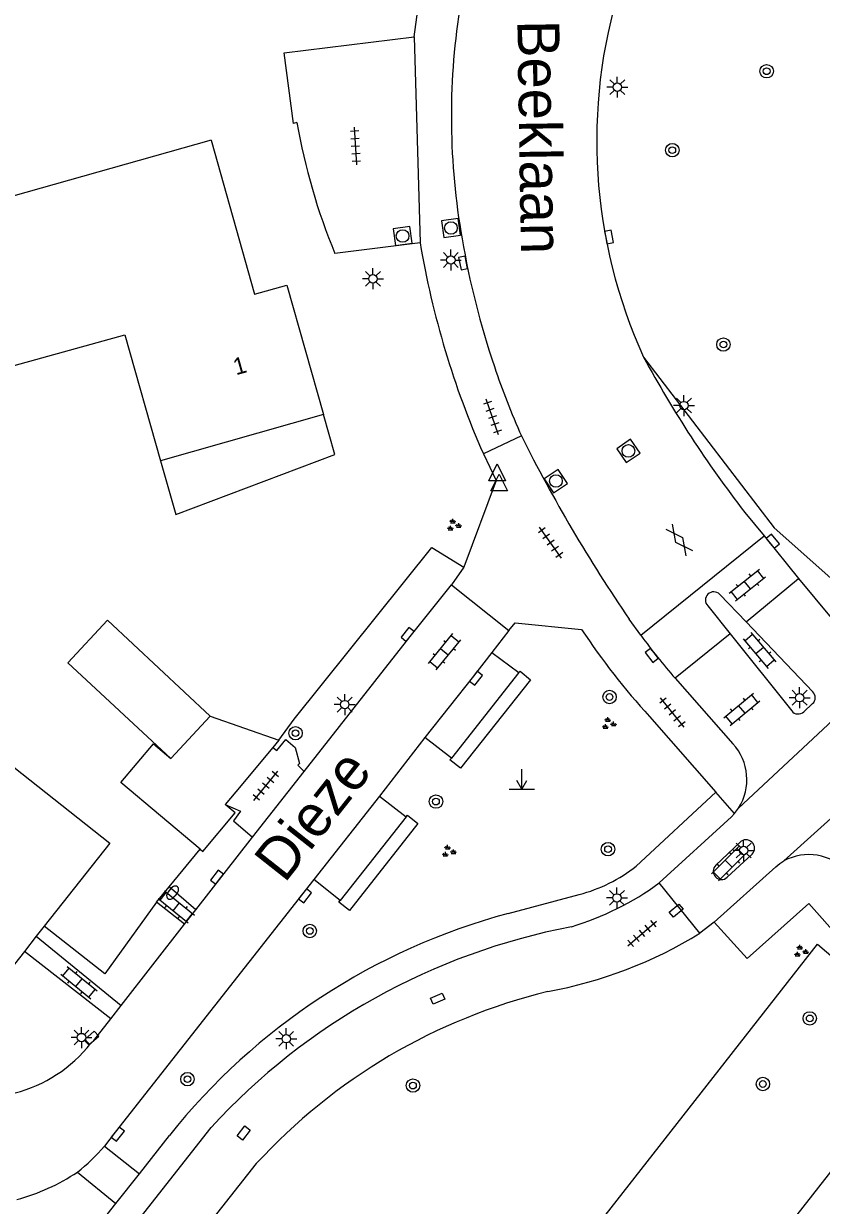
# Model space of a CAD drawing. Extents: x 131000 to 133013, y 393000 to 396501.
# Drawn here: x 131457.4 to 131504.9, y 395727.6 to 395798 of the extents above; entities that cross this region are included whole.
import ezdxf

# ---------------------------------------------------------------- set-up
doc = ezdxf.new("R2010")
doc.units = 0
for name, color, linetype in [('gg-afsc-erfafscheiding', 7, 'Continuous'), ('gg-anno-huisnummerreeks BGT', 7, 'Continuous'), ('gg-anno-openbare ruimte label', 7, 'Continuous'), ('gg-bbg-gedigitaliseerde bebouwing', 7, 'Continuous'), ('gg-bbg-gedigitaliseerde bijgebouw', 7, 'Continuous'), ('gg-bbg-hoofdgebouw', 7, 'Continuous'), ('gg-bbg-luifel en loopbrug', 7, 'Continuous'), ('gg-knt-verharding', 7, 'Continuous'), ('gg-knt-verharding nz', 7, 'Continuous'), ('gt-grn-groengrens', 7, 'Continuous'), ('gt-grn-vlakafsluiter', 7, 'Continuous'), ('gt-grn-weggrens', 7, 'Continuous'), ('gt-symb-boom', 7, 'Continuous'), ('gt-symb-brandkraan', 7, 'Continuous'), ('gt-symb-gesloten verharding', 7, 'Continuous'), ('gt-symb-groenvak', 7, 'Continuous'), ('gt-symb-klinker verharding', 7, 'Continuous'), ('gt-symb-kolk', 7, 'Continuous'), ('gt-symb-kolk center center', 7, 'Continuous'), ('gt-symb-lichtmast', 7, 'Continuous'), ('gt-symb-markant object', 7, 'Continuous'), ('gt-symb-rioolschacht', 7, 'Continuous'), ('gt-symb-tegel verharding', 7, 'Continuous'), ('gt-symb-waterafsluiter', 7, 'Continuous')]:
    doc.layers.add(name, color=color, linetype=linetype)

# ---------------------------------------------------------------- blocks, each defined once
blk = doc.blocks.new('gt0-LMAST')
at = {"layer": 'gt-symb-lichtmast'}
for p, q in [((-0.182, 0.173), (-0.447, 0.438)), ((-0.005, 0.246), (-0.005, 0.621)), ((0.172, 0.173), (0.437, 0.438)), ((-0.255, -0.004), (-0.63, -0.004)), ((-0.182, -0.181), (-0.447, -0.446)), ((-0.005, -0.254), (-0.005, -0.629)), ((0.437, -0.446), (0.172, -0.181)), ((0.245, -0.004), (0.62, -0.004))]:
    blk.add_line(p, q, dxfattribs=at)
blk.add_circle((-0.005, -0.004), 0.25, dxfattribs=at)
blk = doc.blocks.new('gt0-KL1')
at = {"layer": 'gt-symb-klinker verharding'}
for p, q in [((-1.15, 0.3), (1.15, 0.3)), ((-1, -0.3), (-1, 0.3)), ((-0.5, 0.3), (-0.5, 0.45)), ((0, -0.3), (0, 0.3)), ((0.5, 0.3), (0.5, 0.45)), ((1, -0.3), (1, 0.3)), ((-1.15, -0.3), (1.15, -0.3)), ((-0.5, -0.45), (-0.5, -0.3)), ((0.5, -0.45), (0.5, -0.3))]:
    blk.add_line(p, q, dxfattribs=at)
blk = doc.blocks.new('gt0-KOLK')
at = {"layer": 'gt-symb-kolk'}
blk.add_lwpolyline([(0, 0), (0.375, 0), (0.375, 0.4), (-0.375, 0.4), (-0.375, 0), (0, 0)], dxfattribs=at)
blk = doc.blocks.new('gt0-GESVH1')
at = {"layer": 'gt-symb-gesloten verharding'}
for p, q in [((-0.992, -0.261), (0.008, 0.239)), ((0.008, -0.261), (-0.992, 0.239)), ((0.008, 0.239), (1.008, -0.261)), ((1.008, 0.239), (0.008, -0.261))]:
    blk.add_line(p, q, dxfattribs=at)
blk = doc.blocks.new('gt0-RS')
at = {"layer": 'gt-symb-rioolschacht'}
blk.add_lwpolyline([(-0.5, -0.5), (0.5, -0.5), (0.5, 0.5), (-0.5, 0.5)], close=True, dxfattribs=at)
blk.add_circle((0, 0), 0.375, dxfattribs=at)
blk = doc.blocks.new('gt0-BOOM')
at = {"layer": 'gt-symb-boom'}
for radius in [0.4, 0.2]:
    blk.add_circle((0, 0), radius, dxfattribs=at)
blk = doc.blocks.new('gt0-WAFSL')
at = {"layer": 'gt-symb-waterafsluiter'}
for p, q in [((-0.5, -0.333), (0, 0.667)), ((0, 0.667), (0.5, -0.333)), ((0.5, -0.333), (-0.5, -0.333))]:
    blk.add_line(p, q, dxfattribs=at)
blk = doc.blocks.new('gt0-MARKOB')
at = {"layer": 'gt-symb-markant object'}
for p, q in [((0, 0), (0, 1.2)), ((-0.75, 0), (0.75, 0)), ((0, 0), (-0.3, 0.52)), ((0, 0), (0.3, 0.52))]:
    blk.add_line(p, q, dxfattribs=at)
blk = doc.blocks.new('gt0-TEG1')
at = {"layer": 'gt-symb-tegel verharding'}
for p, q in [((-1.125, 0), (1.125, 0)), ((-0.9, -0.25), (-0.9, 0.25)), ((-0.45, -0.25), (-0.45, 0.25)), ((0, -0.25), (0, 0.25)), ((0.45, -0.25), (0.45, 0.25)), ((0.9, -0.25), (0.9, 0.25))]:
    blk.add_line(p, q, dxfattribs=at)
blk = doc.blocks.new('gt0-GRVAK')
at = {"layer": 'gt-symb-groenvak'}
for p, q in [((-0.11, 0.189), (-0.228, 0.24)), ((-0.182, 0.153), (0.088, 0.153)), ((-0.091, 0.211), (-0.156, 0.322)), ((-0.047, 0.214), (-0.047, 0.393)), ((-0.004, 0.211), (0.061, 0.322)), ((0.015, 0.189), (0.133, 0.24)), ((0.262, -0.052), (0.197, 0.059)), ((0.305, -0.049), (0.305, 0.13)), ((0.349, -0.052), (0.414, 0.059)), ((-0.245, -0.228), (-0.363, -0.177)), ((-0.318, -0.264), (-0.047, -0.264)), ((-0.226, -0.206), (-0.291, -0.095)), ((-0.183, -0.203), (-0.183, -0.024)), ((-0.139, -0.206), (-0.074, -0.095)), ((-0.12, -0.228), (-0.002, -0.177)), ((0.243, -0.074), (0.125, -0.023)), ((0.17, -0.11), (0.441, -0.11)), ((0.368, -0.074), (0.486, -0.023))]:
    blk.add_line(p, q, dxfattribs=at)
blk = doc.blocks.new('gt0-KOLKCC')
at = {"layer": 'gt-symb-kolk center center'}
blk.add_lwpolyline([(-0.375, 0.2), (0.375, 0.2), (0.375, -0.2), (-0.375, -0.2)], close=True, dxfattribs=at)
blk = doc.blocks.new('gt0-BR')
at = {"layer": 'gt-symb-brandkraan'}
for centre, radius, start, end in [((-0.244, 0), 0.206, 107.56694, 252.43307), ((0.599, -2.664), 3, 106.89205, 107.56694), ((0, -0.691), 0.938, 73.10799, 106.89205), ((-0.599, -2.664), 3, 72.43309, 73.10799), ((0.244, 0), 0.206, 287.56695, 72.43309), ((0.599, 2.664), 3, 252.43307, 253.10797), ((0, 0.691), 0.938, 253.10797, 286.89206), ((-0.599, 2.664), 3, 286.89206, 287.56695)]:
    blk.add_arc(centre, radius, start, end, dxfattribs=at)

msp = doc.modelspace()

# ---------------------------------------------------------------- linework, layer by layer
at = {"layer": 'gg-afsc-erfafscheiding'}
for p, q in [((131473.512, 395756.582), (131481.719, 395766.804)), ((131472.596, 395755.329), (131473.512, 395756.582)), ((131466.066, 395746.59), (131467.908, 395748.822)), ((131465.31, 395745.674), (131466.066, 395746.59)), ((131490.941, 395711.013), (131511.893, 395737.817))]:
    msp.add_line(p, q, dxfattribs=at)
msp.add_lwpolyline([(131465.31, 395745.674), (131462.229, 395741.393), (131458.622, 395744.241)], dxfattribs=at)
at = {"layer": 'gg-bbg-gedigitaliseerde bebouwing'}
msp.add_line((131468.56, 395791.065), (131454.2, 395787.01), dxfattribs=at)
msp.add_lwpolyline([(131454.498, 395785.948), (131456.83, 395777.64), (131463.42, 395779.48), (131465.549, 395771.962)], dxfattribs=at)
at = {"layer": 'gg-bbg-gedigitaliseerde bijgebouw'}
msp.add_line((131466.158, 395754.234), (131468.51, 395756.758), dxfattribs=at)
msp.add_lwpolyline([(131466.158, 395754.234), (131460.02, 395759.92), (131462.39, 395762.47), (131468.51, 395756.758)], dxfattribs=at)
at = {"layer": 'gg-bbg-hoofdgebouw'}
for p, q in [((131475.266, 395774.718), (131465.549, 395771.962)), ((131458.622, 395744.241), (131458.144, 395743.634)), ((131458.144, 395743.634), (131457.434, 395742.735))]:
    msp.add_line(p, q, dxfattribs=at)
for points in [[(131468.56, 395791.065), (131471.147, 395781.897), (131473.078, 395782.435), (131475.266, 395774.718)], [(131455.828, 395754.465), (131462.522, 395749.18), (131458.622, 395744.241)], [(131457.434, 395742.735), (131453.847, 395738.192), (131450.072, 395741.173)]]:
    msp.add_lwpolyline(points, dxfattribs=at)
at = {"layer": 'gg-bbg-luifel en loopbrug'}
for p, q in [((131468.51, 395756.758), (131472.596, 395755.329)), ((131472.596, 395755.329), (131472.233, 395754.891))]:
    msp.add_line(p, q, dxfattribs=at)
for points in [[(131465.549, 395771.962), (131466.457, 395768.759), (131475.939, 395772.344), (131475.266, 395774.718)], [(131467.908, 395748.822), (131463.188, 395752.807), (131465.128, 395755.103), (131466.158, 395754.234)], [(131472.233, 395754.891), (131470.026, 395752.235), (131469.39, 395751.482)], [(131467.908, 395748.822), (131468.064, 395748.693), (131470.003, 395750.989), (131469.39, 395751.482)]]:
    msp.add_lwpolyline(points, dxfattribs=at)
at = {"layer": 'gg-knt-verharding'}
for p, q in [((131480.665, 395797.229), (131481.545, 395803.76)), ((131481.01, 395784.956), (131475.935, 395784.318)), ((131487.053, 395773.445), (131484.781, 395772.372)), ((131500.36, 395768.891), (131501.515, 395767.487)), ((131494.172, 395761.571), (131501.515, 395767.487)), ((131501.515, 395767.487), (131503.563, 395764.96)), ((131483.625, 395765.63), (131482.891, 395764.581)), ((131482.891, 395764.581), (131486.295, 395761.859)), ((131500.442, 395762.375), (131503.563, 395764.96)), ((131503.563, 395764.96), (131506.482, 395761.435)), ((131500.442, 395762.375), (131498.864, 395764.008)), ((131498.149, 395763.318), (131499.48, 395761.647)), ((131494.172, 395761.571), (131493.473, 395762.525)), ((131504.403, 395758.196), (131500.442, 395762.375)), ((131486.295, 395761.859), (131485.287, 395760.553)), ((131499.48, 395761.647), (131496.215, 395759.008)), ((131499.48, 395761.647), (131503.154, 395757.064)), ((131485.287, 395760.553), (131486.904, 395759.343)), ((131499.986, 395751.276), (131510.008, 395760.643)), ((131486.904, 395759.343), (131482.877, 395754.257)), ((131496.215, 395759.008), (131499.651, 395755.106)), ((131503.874, 395757.012), (131504.4, 395757.5)), ((131494.675, 395756.736), (131498.631, 395752.227)), ((131512.695, 395757.196), (131502.692, 395748.123)), ((131481.296, 395755.483), (131478.595, 395751.994)), ((131482.877, 395754.257), (131481.296, 395755.483)), ((131473.734, 395753.832), (131474.103, 395753.453)), ((131471.027, 395749.535), (131474.103, 395753.453)), ((131478.595, 395751.994), (131480.177, 395750.752)), ((131498.631, 395752.227), (131493.887, 395747.814)), ((131499.748, 395750.954), (131499.986, 395751.276)), ((131480.177, 395750.752), (131476.247, 395745.771)), ((131467.645, 395745.215), (131471.027, 395749.535)), ((131498.631, 395747.876), (131500.066, 395749.231)), ((131500.794, 395748.52), (131499.309, 395747.15)), ((131476.247, 395745.771), (131474.674, 395747.023)), ((131497.682, 395743.82), (131495.254, 395746.814)), ((131467.645, 395745.215), (131466.066, 395746.59)), ((131486.262, 395744.994), (131490.486, 395746.128)), ((131466.975, 395744.355), (131465.31, 395745.674)), ((131466.975, 395744.355), (131467.645, 395745.215)), ((131463.202, 395739.513), (131466.975, 395744.355)), ((131498.525, 395744.474), (131497.682, 395743.82)), ((131458.144, 395743.634), (131463.202, 395739.513)), ((131462.583, 395738.719), (131457.434, 395742.735)), ((131462.583, 395738.719), (131463.202, 395739.513)), ((131392.591, 395635.668), (131468.559, 395732.252)), ((131464.285, 395729.491), (131466.073, 395731.759)), ((131462.203, 395731.121), (131464.285, 395729.491)), ((131460.592, 395729.58), (131462.877, 395727.706)), ((131456.357, 395719.433), (131462.877, 395727.706))]:
    msp.add_line(p, q, dxfattribs=at)
for points in [[(131473.665, 395792.114), (131473.468, 395792.054), (131472.922, 395796.266), (131480.665, 395797.229)], [(131484.781, 395772.372), (131485.537, 395770.791), (131483.625, 395765.63)], [(131474.103, 395753.453), (131480.422, 395761.5), (131482.891, 395764.581)], [(131486.295, 395761.859), (131486.677, 395762.304), (131490.638, 395761.916)], [(131486.904, 395759.343), (131486.971, 395759.43), (131487.588, 395758.919), (131483.427, 395753.655), (131482.787, 395754.141), (131482.877, 395754.257)], [(131472.233, 395754.891), (131472.472, 395754.705), (131473.006, 395755.359), (131473.569, 395754.89), (131473.826, 395753.921), (131473.734, 395753.832)], [(131469.39, 395751.482), (131470.32, 395751.092), (131469.894, 395750.518), (131471.027, 395749.535)], [(131495.254, 395746.814), (131499.565, 395750.749), (131499.748, 395750.954)], [(131480.177, 395750.752), (131480.26, 395750.857), (131480.884, 395750.357), (131476.814, 395745.175), (131476.164, 395745.667), (131476.247, 395745.771)], [(131498.525, 395744.474), (131502.2, 395747.778), (131502.437, 395747.963), (131502.692, 395748.123)], [(131474.674, 395747.023), (131462.846, 395731.971), (131462.203, 395731.121)], [(131511.412, 395737.45), (131504.174, 395745.591), (131500.489, 395742.306), (131498.525, 395744.474)], [(131461.396, 395737.272), (131461.578, 395737.43), (131462.583, 395738.719)], [(131471.253, 395730.088), (131446.717, 395698.989), (131395.263, 395633.566)]]:
    msp.add_lwpolyline(points, dxfattribs=at)
for centre, radius, start, end in [((131522.655, 395791.03), 31.122, 162.76628, 204.48251), ((131524.514, 395792.482), 41.641, 171.22277, 190.07133), ((131511.2, 395798.815), 38.129, 190.12192, 202.34656), ((131533.68, 395793.882), 53.421, 189.61898, 203.74441), ((131532.197, 395793.416), 49.37, 189.57993, 198.71178), ((131554.954, 395811.093), 69.003, 208.53223, 217.70445), ((131529.023, 395792.248), 45.989, 198.60182, 204.13315), ((131569.497, 395814.568), 92.131, 206.50979, 214.39378), ((131498.509, 395763.66), 0.497, 44.46695, 223.49427), ((131525.622, 395785.018), 41.923, 213.43854, 222.42315), ((131517.703, 395778.232), 28.832, 215.30036, 221.81724), ((131504.074, 395757.849), 0.478, 312.98003, 46.52605), ((131503.538, 395757.373), 0.493, 218.76929, 312.969), ((131497.32, 395752.972), 3.16, 327.52768, 42.4699), ((131500.43, 395748.875), 0.509, 315.75186, 135.60183), ((131504.164, 395745.497), 3.01, 41.25201, 119.27154), ((131488.234, 395754.945), 9.1, 284.33058, 308.40801), ((131498.97, 395747.513), 0.497, 133.05215, 313.03171), ((131485.07, 395760.662), 17.19, 286.76397, 306.33104), ((131496.261, 395707.725), 38.587, 105.01888, 141.47521), ((131497.418, 395705.668), 39.237, 100.85635, 137.34979), ((131483.88, 395766.221), 26.311, 280.39149, 301.63858), ((131496.837, 395706.582), 34.743, 103.67093, 137.42462), ((131454.807, 395742.379), 8.337, 246.63868, 322.21994), ((131453.93, 395738.157), 10.86, 307.83661, 319.61894), ((131453.737, 395739.92), 12.406, 285.21563, 303.54267)]:
    msp.add_arc(centre, radius, start, end, dxfattribs=at)
at = {"layer": 'gg-knt-verharding nz'}
msp.add_line((131478.595, 395751.994), (131474.674, 395747.023), dxfattribs=at)
msp.add_lwpolyline([(131485.287, 395760.553), (131484.184, 395759.132), (131481.296, 395755.483)], dxfattribs=at)
at = {"layer": 'gt-grn-groengrens'}
for points in [[(131494.331, 395778.133), (131502.106, 395767.973), (131507.804, 395762.913), (131512.275, 395762.802)], [(131468.793, 395687.11), (131459.334, 395675.475), (131454.641, 395679.227), (131504.69, 395743.17), (131511.412, 395737.45)]]:
    msp.add_lwpolyline(points, dxfattribs=at)
at = {"layer": 'gt-grn-vlakafsluiter'}
for p, q in [((131480.665, 395797.229), (131481.01, 395784.956)), ((131481.719, 395766.804), (131483.625, 395765.63))]:
    msp.add_line(p, q, dxfattribs=at)
at = {"layer": 'gt-grn-weggrens'}
for p, q in [((131499.748, 395750.954), (131498.631, 395752.227)), ((131462.877, 395727.706), (131464.285, 395729.491))]:
    msp.add_line(p, q, dxfattribs=at)

# ---------------------------------------------------------------- block references
at = {"layer": 'gt-symb-boom'}
for p in [(131501.66, 395795.176), (131496.038, 395790.475), (131499.082, 395778.893), (131492.299, 395757.893), (131473.59, 395755.735), (131481.957, 395751.66), (131492.209, 395748.827), (131474.438, 395743.953), (131504.226, 395738.744), (131467.152, 395735.123), (131480.587, 395734.74), (131501.435, 395734.833)]:
    msp.add_blockref('gt0-BOOM', p, dxfattribs=at)
at = {"layer": 'gt-symb-brandkraan', "rotation": 50.883910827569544}
msp.add_blockref('gt0-BR', (131466.267, 395746.236), dxfattribs=at)
at = {"layer": 'gt-symb-gesloten verharding', "rotation": 126.9958977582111}
msp.add_blockref('gt0-GESVH1', (131496.448, 395767.233), dxfattribs=at)
at = {"layer": 'gt-symb-groenvak'}
for p in [(131483.006, 395768.125), (131492.239, 395756.295), (131482.7, 395748.684), (131503.685, 395742.733)]:
    msp.add_blockref('gt0-GRVAK', p, dxfattribs=at)
at = {"layer": 'gt-symb-klinker verharding'}
for p, rotation in [((131500.515, 395764.566), 38.6687537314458), ((131482.454, 395760.591), -129.27731149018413), ((131501.237, 395760.671), -49.746814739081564), ((131500.179, 395757.16), 39.967049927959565), ((131499.397, 395747.962), 45.0000000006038), ((131466.491, 395745.389), -39.402241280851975), ((131460.689, 395740.874), -39.35795692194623)]:
    msp.add_blockref('gt0-KL1', p, dxfattribs=dict(at, rotation=rotation))
at = {"layer": 'gt-symb-kolk'}
for p, rotation in [((131492.074, 395785.265), -79.2853561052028), ((131483.378, 395783.721), -78.8136707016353), ((131501.876, 395767.048), -50.597758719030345), ((131480.422, 395761.5), 51.82346239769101), ((131494.972, 395760.495), 127.9705016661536), ((131484.184, 395759.132), -127.80965211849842), ((131469.066, 395747.038), 52.06473674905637), ((131474.002, 395746.168), -128.176537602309), ((131461.578, 395737.43), 40.94326213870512), ((131462.846, 395731.971), -128.17653760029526)]:
    msp.add_blockref('gt0-KOLK', p, dxfattribs=dict(at, rotation=rotation))
at = {"layer": 'gt-symb-kolk center center'}
for p, rotation in [((131496.264, 395745.164), 39.27731149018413), ((131482.061, 395739.916), 23.13090948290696), ((131470.5, 395731.915), -128.58825564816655)]:
    msp.add_blockref('gt0-KOLKCC', p, dxfattribs=dict(at, rotation=rotation))
at = {"layer": 'gt-symb-lichtmast'}
for p in [(131492.768, 395794.233), (131482.848, 395783.933), (131478.206, 395782.814), (131496.736, 395775.263), (131476.526, 395757.444), (131503.627, 395757.853), (131500.294, 395748.75), (131492.746, 395745.927), (131460.843, 395737.607), (131473.041, 395737.532)]:
    msp.add_blockref('gt0-LMAST', p, dxfattribs=at)
at = {"layer": 'gt-symb-markant object'}
msp.add_blockref('gt0-MARKOB', (131487.078, 395752.4), dxfattribs=at)
at = {"layer": 'gt-symb-rioolschacht'}
for p, rotation in [((131482.848, 395785.836), -82.0076860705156), ((131479.97, 395785.361), -82.00768607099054), ((131493.424, 395772.554), -145.88093715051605), ((131489.104, 395770.761), -56.21457204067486)]:
    msp.add_blockref('gt0-RS', p, dxfattribs=dict(at, rotation=rotation))
at = {"layer": 'gt-symb-tegel verharding'}
for p, rotation in [((131477.161, 395790.724), -86.50230473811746), ((131485.319, 395774.568), 109.32248237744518), ((131488.787, 395767.088), 125.39110751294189), ((131496.043, 395756.968), 128.54346271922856), ((131471.82, 395752.596), 51.00900595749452), ((131494.239, 395743.805), 40.86240641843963)]:
    msp.add_blockref('gt0-TEG1', p, dxfattribs=dict(at, rotation=rotation))
at = {"layer": 'gt-symb-waterafsluiter'}
for p in [(131485.598, 395771.112), (131485.725, 395770.509)]:
    msp.add_blockref('gt0-WAFSL', p, dxfattribs=at)

# ---------------------------------------------------------------- texts
at = {"layer": 'gg-anno-huisnummerreeks BGT'}
msp.add_text('1', height=1, rotation=15.8, dxfattribs=at).set_placement((131470.042, 395777.058))
at = {"layer": 'gg-anno-openbare ruimte label'}
for s, rotation, p in [('Beeklaan', 270.9, (131486.806, 395798.21)), ('Dieze', 51.7, (131472.935, 395746.752))]:
    msp.add_text(s, height=2.5, rotation=rotation, dxfattribs=at).set_placement(p)

doc.saveas('drawing.dxf')
